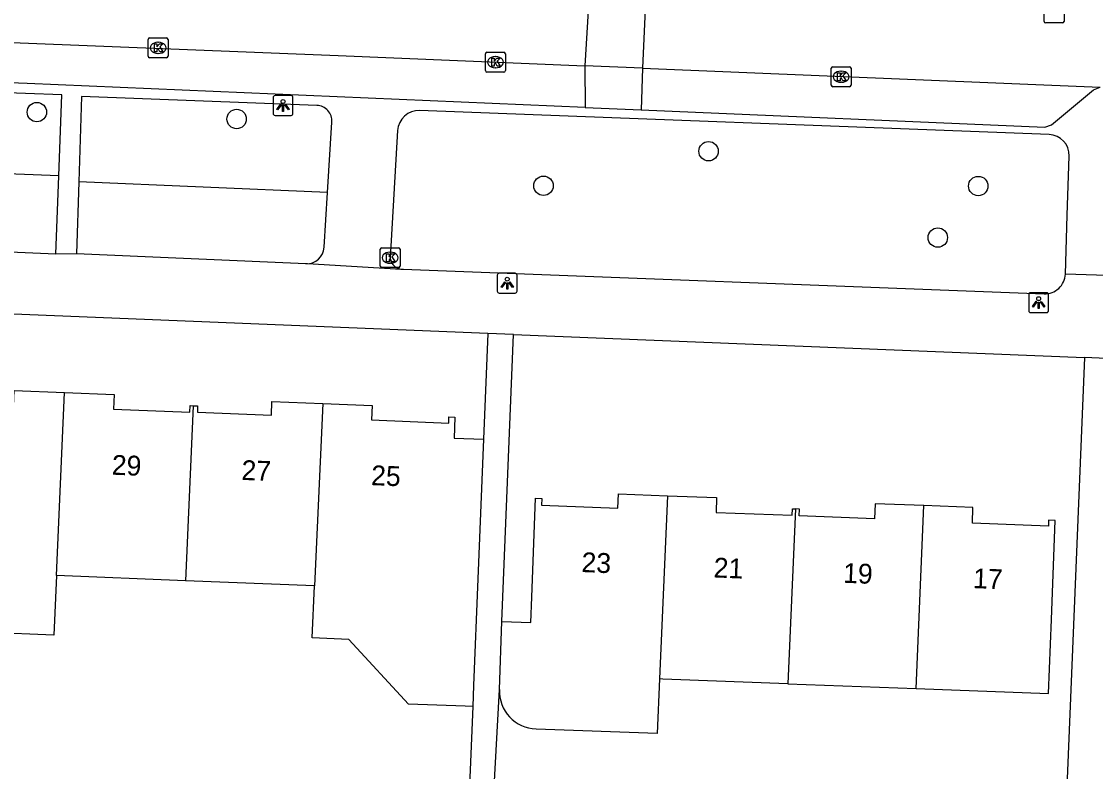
# Model space of a CAD drawing. Extents: x 161355 to 162026, y 386504 to 387459.
# Drawn here: x 161733.1 to 161787.3, y 386604.8 to 386642.6 of the extents above; entities that cross this region are included whole.
import ezdxf

# ---------------------------------------------------------------- set-up
doc = ezdxf.new("R2010")
doc.units = 0
for name, color, linetype in [('IMGEO_Boom', 7, 'Continuous'), ('IMGEO_Groenvoorziening', 7, 'Continuous'), ('IMGEO_Kolk', 7, 'Continuous'), ('IMGEO_Lichtpunt', 7, 'Continuous'), ('IMGEO_Pand', 7, 'Continuous'), ('IMGEO_Pand_nummerreeks', 7, 'Continuous'), ('IMGEO_Parkeervlak_open', 7, 'Continuous'), ('IMGEO_Rijbaan_lokaal_open', 7, 'Continuous'), ('IMGEO_Rioolput', 7, 'Continuous'), ('IMGEO_Voetpad_open', 7, 'Continuous')]:
    doc.layers.add(name, color=color, linetype=linetype)

msp = doc.modelspace()

# ---------------------------------------------------------------- linework, layer by layer
at = {"layer": 'IMGEO_Boom'}
for centre in [(161733.919, 386638.042), (161743.987, 386637.695), (161767.772, 386636.071), (161759.453, 386634.331), (161781.365, 386634.317), (161779.326, 386631.719)]:
    msp.add_circle(centre, 0.489, dxfattribs=at)
at = {"layer": 'IMGEO_Groenvoorziening'}
for points in [[(161735.032, 386634.832), (161719.854, 386635.42)], [(161748.571, 386633.999), (161736.038, 386634.53)]]:
    msp.add_lwpolyline(points, dxfattribs=at)
at = {"layer": 'IMGEO_Kolk'}
for p, q in [((161739.529, 386640.856), (161739.529, 386641.708)), ((161739.604, 386641.782), (161740.456, 386641.782)), ((161740.017, 386641.562), (161740.042, 386641.562)), ((161740.53, 386641.708), (161740.53, 386640.856)), ((161740.04, 386641.002), (161740.015, 386641.002)), ((161756.529, 386640.132), (161756.529, 386640.984)), ((161756.604, 386641.058), (161757.456, 386641.058)), ((161757.017, 386640.838), (161757.042, 386640.838)), ((161757.53, 386640.984), (161757.53, 386640.132)), ((161740.456, 386640.782), (161739.604, 386640.782)), ((161757.04, 386640.278), (161757.015, 386640.278)), ((161774.029, 386640.325), (161774.881, 386640.325)), ((161757.456, 386640.058), (161756.604, 386640.058)), ((161773.954, 386639.399), (161773.954, 386640.251)), ((161774.442, 386640.105), (161774.467, 386640.105)), ((161774.955, 386640.251), (161774.955, 386639.399)), ((161774.881, 386639.325), (161774.029, 386639.325)), ((161774.465, 386639.545), (161774.44, 386639.545)), ((161751.224, 386630.277), (161751.224, 386631.129)), ((161751.299, 386631.203), (161752.151, 386631.203)), ((161752.225, 386631.129), (161752.225, 386630.277)), ((161751.712, 386630.983), (161751.737, 386630.983)), ((161752.151, 386630.203), (161751.299, 386630.203)), ((161751.735, 386630.423), (161751.71, 386630.423))]:
    msp.add_line(p, q, dxfattribs=at)
for points in [[(161739.529, 386640.856), (161739.529, 386641.708)], [(161739.604, 386641.782), (161740.456, 386641.782)], [(161739.85, 386641.482), (161739.973, 386641.482), (161739.973, 386641.331), (161740.103, 386641.482), (161740.267, 386641.482), (161740.121, 386641.331), (161740.274, 386641.082), (161740.122, 386641.082), (161740.037, 386641.246), (161739.973, 386641.179), (161739.973, 386641.082), (161739.85, 386641.082), (161739.85, 386641.482)], [(161740.53, 386641.708), (161740.53, 386640.856)], [(161756.529, 386640.132), (161756.529, 386640.984)], [(161756.604, 386641.058), (161757.456, 386641.058)], [(161757.53, 386640.984), (161757.53, 386640.132)], [(161740.456, 386640.782), (161739.604, 386640.782)], [(161756.85, 386640.758), (161756.973, 386640.758), (161756.973, 386640.607), (161757.103, 386640.758), (161757.267, 386640.758), (161757.121, 386640.607), (161757.274, 386640.358), (161757.122, 386640.358), (161757.037, 386640.522), (161756.973, 386640.455), (161756.973, 386640.358), (161756.85, 386640.358), (161756.85, 386640.758)], [(161774.029, 386640.325), (161774.881, 386640.325)], [(161757.456, 386640.058), (161756.604, 386640.058)], [(161773.954, 386639.399), (161773.954, 386640.251)], [(161774.275, 386640.025), (161774.398, 386640.025), (161774.398, 386639.874), (161774.528, 386640.025), (161774.692, 386640.025), (161774.546, 386639.874), (161774.699, 386639.625), (161774.547, 386639.625), (161774.462, 386639.789), (161774.398, 386639.722), (161774.398, 386639.625), (161774.275, 386639.625), (161774.275, 386640.025)], [(161774.955, 386640.251), (161774.955, 386639.399)], [(161774.881, 386639.325), (161774.029, 386639.325)], [(161751.224, 386630.277), (161751.224, 386631.129)], [(161751.299, 386631.203), (161752.151, 386631.203)], [(161752.225, 386631.129), (161752.225, 386630.277)], [(161751.545, 386630.903), (161751.668, 386630.903), (161751.668, 386630.752), (161751.798, 386630.903), (161751.962, 386630.903), (161751.816, 386630.752), (161751.969, 386630.503), (161751.817, 386630.503), (161751.732, 386630.667), (161751.668, 386630.6), (161751.668, 386630.503), (161751.545, 386630.503), (161751.545, 386630.903)], [(161752.151, 386630.203), (161751.299, 386630.203)]]:
    msp.add_lwpolyline(points, dxfattribs=at)
for centre, start, end in [((161739.606, 386641.706), 91.552, 178.448), ((161739.606, 386641.706), 91.552, 178.448), ((161740.454, 386641.706), 1.552, 88.448), ((161740.454, 386641.706), 1.552, 88.448), ((161739.606, 386640.858), 181.552, 268.448), ((161739.606, 386640.858), 181.552, 268.448), ((161740.454, 386640.858), 271.552, 358.448), ((161740.454, 386640.858), 271.552, 358.448), ((161756.606, 386640.982), 91.552, 178.448), ((161756.606, 386640.982), 91.552, 178.448), ((161757.454, 386640.982), 1.552, 88.448), ((161757.454, 386640.982), 1.552, 88.448), ((161774.031, 386640.249), 91.552, 178.448), ((161774.031, 386640.249), 91.552, 178.448), ((161774.879, 386640.249), 1.552, 88.448), ((161774.879, 386640.249), 1.552, 88.448), ((161756.606, 386640.134), 181.552, 268.448), ((161756.606, 386640.134), 181.552, 268.448), ((161757.454, 386640.134), 271.552, 358.448), ((161757.454, 386640.134), 271.552, 358.448), ((161774.031, 386639.401), 181.552, 268.448), ((161774.031, 386639.401), 181.552, 268.448), ((161774.879, 386639.401), 271.552, 358.448), ((161774.879, 386639.401), 271.552, 358.448), ((161751.301, 386631.127), 91.552, 178.448), ((161751.301, 386631.127), 91.552, 178.448), ((161752.149, 386631.127), 1.552, 88.448), ((161752.149, 386631.127), 1.552, 88.448), ((161751.301, 386630.279), 181.552, 268.448), ((161751.301, 386630.279), 181.552, 268.448), ((161752.149, 386630.279), 271.552, 358.448), ((161752.149, 386630.279), 271.552, 358.448)]:
    msp.add_arc(centre, 0.0765, start, end, dxfattribs=at)
for centre, major_axis, ratio, start_param, end_param in [((161740.016, 386641.282), (-0.387, 0.002), 0.722429, 4.712389, 7.853982), ((161740.041, 386641.282), (-0.39, 0.002), 0.717154, 1.570796, 4.712389), ((161757.016, 386640.558), (-0.387, 0.002), 0.722429, 4.712389, 7.853982), ((161757.041, 386640.558), (-0.39, 0.002), 0.717154, 1.570796, 4.712389), ((161774.441, 386639.825), (-0.387, 0.002), 0.722429, 4.712389, 7.853982), ((161774.466, 386639.825), (-0.39, 0.002), 0.717154, 1.570796, 4.712389), ((161751.711, 386630.703), (-0.387, 0.002), 0.722429, 4.712389, 7.853982), ((161751.736, 386630.703), (-0.39, 0.002), 0.717154, 1.570796, 4.712389)]:
    msp.add_ellipse(centre, major_axis=major_axis, ratio=ratio, start_param=start_param, end_param=end_param, dxfattribs=at)
at = {"layer": 'IMGEO_Lichtpunt'}
for p, q in [((161745.828, 386638.78), (161745.828, 386637.973)), ((161745.828, 386638.78), (161745.828, 386637.973)), ((161746.73, 386638.875), (161745.922, 386638.875)), ((161746.73, 386638.875), (161745.922, 386638.875)), ((161746.824, 386637.973), (161746.824, 386638.78)), ((161746.824, 386637.973), (161746.824, 386638.78)), ((161745.922, 386637.879), (161746.73, 386637.879)), ((161745.922, 386637.879), (161746.73, 386637.879)), ((161757.126, 386629.825), (161757.126, 386629.018)), ((161757.126, 386629.825), (161757.126, 386629.018)), ((161758.028, 386629.92), (161757.22, 386629.92)), ((161758.028, 386629.92), (161757.22, 386629.92)), ((161758.122, 386629.018), (161758.122, 386629.825)), ((161758.122, 386629.018), (161758.122, 386629.825)), ((161757.22, 386628.924), (161758.028, 386628.924)), ((161757.22, 386628.924), (161758.028, 386628.924)), ((161784.811, 386628.938), (161784.003, 386628.938)), ((161784.811, 386628.938), (161784.003, 386628.938)), ((161783.909, 386628.843), (161783.909, 386628.036)), ((161783.909, 386628.843), (161783.909, 386628.036)), ((161784.905, 386628.036), (161784.905, 386628.843)), ((161784.905, 386628.036), (161784.905, 386628.843)), ((161784.003, 386627.942), (161784.811, 386627.942)), ((161784.003, 386627.942), (161784.811, 386627.942))]:
    msp.add_line(p, q, dxfattribs=at)
for points in [[(161746.202, 386638.444), (161746.241, 386638.416), (161746.053, 386638.154), (161746.015, 386638.181), (161746.202, 386638.444)], [(161746.304, 386638.396), (161746.351, 386638.396), (161746.351, 386638.074), (161746.304, 386638.074), (161746.304, 386638.396)], [(161746.414, 386638.416), (161746.452, 386638.443), (161746.639, 386638.181), (161746.6, 386638.153), (161746.414, 386638.416)], [(161757.5, 386629.489), (161757.539, 386629.461), (161757.351, 386629.199), (161757.313, 386629.226), (161757.5, 386629.489)], [(161757.602, 386629.441), (161757.649, 386629.441), (161757.649, 386629.119), (161757.602, 386629.119), (161757.602, 386629.441)], [(161757.712, 386629.461), (161757.75, 386629.488), (161757.937, 386629.226), (161757.898, 386629.198), (161757.712, 386629.461)], [(161784.283, 386628.507), (161784.322, 386628.479), (161784.134, 386628.217), (161784.096, 386628.244), (161784.283, 386628.507)], [(161784.385, 386628.459), (161784.432, 386628.459), (161784.432, 386628.137), (161784.385, 386628.137), (161784.385, 386628.459)], [(161784.495, 386628.479), (161784.533, 386628.506), (161784.72, 386628.244), (161784.681, 386628.216), (161784.495, 386628.479)]]:
    msp.add_lwpolyline(points, dxfattribs=at)
for centre in [(161746.327, 386638.578), (161757.625, 386629.623), (161784.408, 386628.641)]:
    msp.add_circle(centre, 0.0994, dxfattribs=at)
for centre, start, end in [((161745.922, 386638.78), 90, 180), ((161745.922, 386638.78), 90, 180), ((161746.73, 386638.78), 0, 90), ((161746.73, 386638.78), 0, 90), ((161745.922, 386637.973), 180, 270), ((161745.922, 386637.973), 180, 270), ((161746.73, 386637.973), 270, 0), ((161746.73, 386637.973), 270, 360), ((161757.22, 386629.825), 90, 180), ((161757.22, 386629.825), 90, 180), ((161758.028, 386629.825), 0, 90), ((161758.028, 386629.825), 0, 90), ((161757.22, 386629.018), 180, 270), ((161757.22, 386629.018), 180, 270), ((161758.028, 386629.018), 270, 0), ((161758.028, 386629.018), 270, 360), ((161784.003, 386628.843), 90, 180), ((161784.003, 386628.843), 90, 180), ((161784.811, 386628.843), 0, 90), ((161784.811, 386628.843), 0, 90), ((161784.003, 386628.036), 180, 270), ((161784.003, 386628.036), 180, 270), ((161784.811, 386628.036), 270, 0), ((161784.811, 386628.036), 270, 360)]:
    msp.add_arc(centre, 0.0946, start, end, dxfattribs=at)
at = {"layer": 'IMGEO_Pand'}
for points in [[(161728.797, 386623.765), (161728.97, 386623.758), (161728.955, 386623.377), (161732.747, 386623.225), (161732.779, 386624.009), (161735.318, 386623.907)], [(161734.904, 386614.68), (161735.318, 386623.907)], [(161735.318, 386623.907), (161737.819, 386623.807), (161737.789, 386623.066), (161741.637, 386622.912), (161741.651, 386623.25), (161741.804, 386623.244)], [(161741.804, 386623.244), (161741.409, 386614.42)], [(161741.804, 386623.244), (161742.02, 386623.235), (161742.008, 386622.916), (161745.741, 386622.767), (161745.769, 386623.463), (161748.325, 386623.361)], [(161748.325, 386623.361), (161747.912, 386614.159)], [(161748.325, 386623.361), (161750.815, 386623.261), (161750.785, 386622.526), (161754.674, 386622.37), (161754.687, 386622.687), (161754.989, 386622.675), (161754.947, 386621.616), (161756.425, 386621.557)], [(161756.425, 386621.557), (161756.144, 386614.523), (161755.929, 386609.148), (161755.886, 386608.079)], [(161757.359, 386612.369), (161758.816, 386612.314), (161758.864, 386613.593), (161759.052, 386618.589), (161759.373, 386618.577), (161759.36, 386618.23), (161763.206, 386618.086), (161763.233, 386618.803), (161765.702, 386618.71)], [(161765.702, 386618.71), (161765.304, 386609.475)], [(161765.702, 386618.71), (161768.178, 386618.617), (161768.15, 386617.866), (161771.991, 386617.721), (161772.003, 386618.049), (161772.146, 386618.044)], [(161778.625, 386618.215), (161776.164, 386618.308), (161776.136, 386617.545), (161772.345, 386617.688), (161772.358, 386618.036), (161772.146, 386618.044)], [(161778.227, 386608.989), (161778.625, 386618.215)], [(161778.227, 386608.989), (161784.91, 386608.738), (161785.05, 386612.465), (161785.238, 386617.461), (161784.911, 386617.473), (161784.9, 386617.18), (161781.068, 386617.324), (161781.098, 386618.122), (161778.625, 386618.215)], [(161772.146, 386618.044), (161771.766, 386609.232)], [(161734.904, 386614.68), (161734.77, 386611.683), (161728.267, 386611.944)], [(161741.409, 386614.42), (161734.904, 386614.68)], [(161747.912, 386614.159), (161741.409, 386614.42)], [(161755.886, 386608.079), (161755.508, 386608.094), (161752.652, 386608.21), (161749.647, 386611.466), (161747.801, 386611.541), (161747.912, 386614.159)], [(161757.231, 386608.941), (161757.359, 386612.369)], [(161765.304, 386609.475), (161765.185, 386606.72), (161759.077, 386606.951)], [(161771.766, 386609.232), (161765.929, 386609.452), (161765.466, 386609.469), (161765.304, 386609.475)], [(161771.766, 386609.232), (161778.227, 386608.989)]]:
    msp.add_lwpolyline(points, dxfattribs=at)
msp.add_arc((161759.15, 386608.87), 1.92, 177.8733, 267.827, dxfattribs=at)
at = {"layer": 'IMGEO_Parkeervlak_open'}
for points in [[(161761.539, 386640.379), (161761.559, 386638.28)], [(161764.44, 386640.258), (161764.376, 386638.16)]]:
    msp.add_lwpolyline(points, dxfattribs=at)
at = {"layer": 'IMGEO_Rijbaan_lokaal_open'}
for points in [[(161761.932, 386647.046), (161761.539, 386640.379)], [(161764.753, 386646.956), (161764.44, 386640.258)], [(161712.823, 386642.344), (161749.109, 386640.895), (161761.539, 386640.379)], [(161764.44, 386640.258), (161761.539, 386640.379)], [(161764.44, 386640.258), (161787.515, 386639.299)]]:
    msp.add_lwpolyline(points, dxfattribs=at)
at = {"layer": 'IMGEO_Rioolput'}
for p, q in [((161784.687, 386642.611), (161784.687, 386643.463)), ((161785.688, 386643.463), (161785.688, 386642.611)), ((161785.614, 386642.537), (161784.762, 386642.537))]:
    msp.add_line(p, q, dxfattribs=at)
for points in [[(161784.687, 386642.611), (161784.687, 386643.463)], [(161785.688, 386643.463), (161785.688, 386642.611)], [(161785.614, 386642.537), (161784.762, 386642.537)]]:
    msp.add_lwpolyline(points, dxfattribs=at)
for centre, start, end in [((161784.764, 386642.613), 181.552, 268.448), ((161784.764, 386642.613), 181.552, 268.448), ((161785.612, 386642.613), 271.552, 358.448), ((161785.612, 386642.613), 271.552, 358.448)]:
    msp.add_arc(centre, 0.0765, start, end, dxfattribs=at)
at = {"layer": 'IMGEO_Voetpad_open'}
for points in [[(161761.559, 386638.28), (161733.432, 386639.482), (161712.884, 386640.267), (161712.735, 386640.273)], [(161735.032, 386634.832), (161735.186, 386638.907), (161720.511, 386639.458)], [(161764.376, 386638.16), (161784.723, 386637.291), (161785.064, 386637.406), (161787.18, 386639.162), (161787.515, 386639.299)], [(161748.025, 386638.382), (161736.175, 386638.834), (161736.038, 386634.53)], [(161784.935, 386636.915), (161753.21, 386638.122)], [(161761.559, 386638.28), (161764.376, 386638.16)], [(161748.571, 386633.999), (161748.789, 386637.538)], [(161752.098, 386637.113), (161751.912, 386633.906), (161751.726, 386630.699)], [(161785.754, 386629.878), (161785.852, 386632.853), (161785.949, 386635.827)], [(161734.883, 386630.881), (161735.032, 386634.832)], [(161736.038, 386634.53), (161735.922, 386630.898)], [(161748.4, 386631.234), (161748.571, 386633.999)], [(161734.883, 386630.881), (161720.603, 386631.508)], [(161735.922, 386630.898), (161734.883, 386630.881)], [(161747.474, 386630.4), (161735.922, 386630.898)], [(161752.38, 386630.122), (161752.275, 386630.118), (161747.556, 386630.39), (161747.474, 386630.4)], [(161752.38, 386630.122), (161784.685, 386628.885)], [(161756.649, 386626.892), (161712.947, 386628.672), (161678.846, 386629.912), (161678.707, 386629.911), (161678.568, 386629.897), (161678.431, 386629.871), (161678.296, 386629.833), (161678.166, 386629.783), (161678.041, 386629.722), (161677.922, 386629.649), (161677.809, 386629.567), (161677.705, 386629.474), (161677.609, 386629.373), (161677.523, 386629.263), (161677.446, 386629.147), (161677.381, 386629.023), (161677.327, 386628.895), (161677.284, 386628.762), (161677.253, 386628.626), (161677.235, 386628.488), (161677.231, 386628.424)], [(161790.156, 386629.75), (161789.911, 386629.74), (161785.754, 386629.878)], [(161756.649, 386626.892), (161756.425, 386621.557)], [(161757.933, 386626.84), (161756.649, 386626.892)], [(161757.359, 386612.369), (161757.933, 386626.84)], [(161757.933, 386626.84), (161786.714, 386625.667)], [(161786.714, 386625.667), (161785.681, 386600.357)], [(161788.581, 386625.591), (161786.714, 386625.667)], [(161756.829, 386601.571), (161757.231, 386608.941)], [(161755.886, 386608.079), (161755.63, 386601.708)]]:
    msp.add_lwpolyline(points, dxfattribs=at)
for centre, radius, start, end in [((161747.996, 386637.588), 0.795, 356.4264, 87.8773), ((161753.17, 386637.049), 1.074, 87.8482, 176.5914), ((161784.894, 386635.86), 1.056, 358.2024, 87.7652), ((161747.511, 386631.29), 0.891, 267.6199, 356.3955), ((161752.362, 386630.761), 0.639, 185.5782, 271.5803), ((161784.726, 386629.913), 1.028, 267.704, 358.0743)]:
    msp.add_arc(centre, radius, start, end, dxfattribs=at)

# ---------------------------------------------------------------- texts
at = {"layer": 'IMGEO_Pand_nummerreeks'}
for s, rotation, p in [('29', 357.7008, (161737.681, 386619.77)), ('27', 357.7008, (161744.216, 386619.508)), ('25', 357.7024, (161750.75, 386619.245)), ('23', 357.6509, (161761.353, 386614.864)), ('21', 357.6509, (161768.013, 386614.592)), ('19', 357.6509, (161774.538, 386614.324)), ('17', 357.6509, (161781.085, 386614.055))]:
    msp.add_text(s, height=1, rotation=rotation, dxfattribs=at).set_placement(p)

doc.saveas('drawing.dxf')
